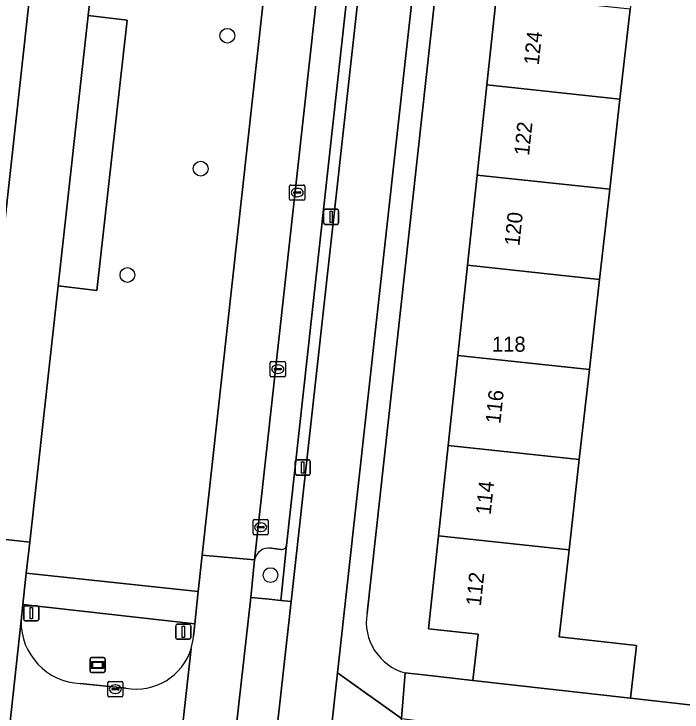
# Model space of a CAD drawing. Extents: x 161928 to 163071, y 386474 to 387428.
# Drawn here: x 162297.05 to 162341.27, y 386973.94 to 387020.12 of the extents above; entities that cross this region are included whole.
import ezdxf

# ---------------------------------------------------------------- set-up
doc = ezdxf.new("R2010")
doc.units = 0
for name, color, linetype in [('IMGEO_Berm_groen', 7, 'Continuous'), ('IMGEO_Boom', 7, 'Continuous'), ('IMGEO_Erf', 7, 'Continuous'), ('IMGEO_Fietspad_gesloten', 7, 'Continuous'), ('IMGEO_Groenvoorziening', 7, 'Continuous'), ('IMGEO_Haag', 7, 'Continuous'), ('IMGEO_Kolk', 7, 'Continuous'), ('IMGEO_Lichtmast', 7, 'Continuous'), ('IMGEO_Muur', 7, 'Continuous'), ('IMGEO_Pand', 7, 'Continuous'), ('IMGEO_Pand_nummerreeks', 7, 'Continuous'), ('IMGEO_Parkeervlak_open', 7, 'Continuous'), ('IMGEO_Rijbaan_lokaal_open', 7, 'Continuous'), ('IMGEO_Straatnaambord', 7, 'Continuous'), ('IMGEO_Verkeerseiland_groen', 7, 'Continuous'), ('IMGEO_Verkeerseiland_open', 7, 'Continuous'), ('IMGEO_Voetpad_open', 7, 'Continuous')]:
    doc.layers.add(name, color=color, linetype=linetype)

msp = doc.modelspace()

# ---------------------------------------------------------------- linework, layer by layer
at = {"layer": 'IMGEO_Berm_groen'}
msp.add_lwpolyline([(162314.145, 387128.5), (162311.81, 387107.808), (162314.374, 387107.497), (162312.248, 387088.459), (162309.685, 387088.77), (162301.966, 387020.029), (162304.536, 387019.704), (162302.547, 387001.835), (162299.988, 387002.128), (162298.102, 386985.188), (162297.872, 386983.131), (162309.248, 386981.919), (162309.501, 386984.314), (162317.157, 387053.732), (162314.56, 387054.058), (162316.518, 387071.683)], dxfattribs=at)
at = {"layer": 'IMGEO_Boom'}
for centre in [(162311.177, 387018.684), (162309.414, 387009.889), (162304.564, 387002.853), (162314.032, 386982.997)]:
    msp.add_circle(centre, 0.489, dxfattribs=at)
at = {"layer": 'IMGEO_Erf'}
for points in [[(162328.349, 387015.432), (162328.987, 387021.397), (162329.625, 387027.363), (162330.264, 387033.329), (162330.902, 387039.295), (162331.871, 387048.353), (162327.95, 387048.785), (162320.425, 386980.482)], [(162340.023, 387047.186), (162339.745, 387044.584), (162340.546, 387044.498), (162339.851, 387038.338), (162339.178, 387032.376), (162338.505, 387026.413), (162337.833, 387020.451), (162337.16, 387014.49), (162336.487, 387008.527), (162335.814, 387002.565), (162335.525, 387000), (162335.142, 386996.603), (162334.469, 386990.641), (162333.797, 386984.678), (162333.147, 386978.921), (162338.263, 386978.337), (162338.218, 386977.942), (162337.869, 386974.856), (162344.306, 386974.135)], [(162322.946, 386976.528), (162324.155, 386976.393), (162327.435, 386976.025), (162327.782, 386979.092), (162324.498, 386979.441), (162325.157, 386985.602), (162325.796, 386991.568), (162326.434, 386997.534), (162326.698, 387000), (162327.072, 387003.5), (162327.711, 387009.466), (162328.349, 387015.432)]]:
    msp.add_lwpolyline(points, dxfattribs=at)
msp.add_arc((162323.867, 386979.896), 3.492, 170.3426, 254.6991, dxfattribs=at)
at = {"layer": 'IMGEO_Fietspad_gesloten'}
for points in [[(162315.626, 386950.841), (162317.167, 386964.756), (162318.47, 386976.523), (162334.734, 387123.4), (162337.473, 387147.951), (162350.137, 387261.458), (162363.238, 387379.093), (162354.795, 387376.661)], [(162331.938, 387130.419), (162315.39, 386981.245), (162313.199, 386961.491), (162312.507, 386955.255), (162299.883, 386842.935), (162299.638, 386840.756)]]:
    msp.add_lwpolyline(points, dxfattribs=at)
at = {"layer": 'IMGEO_Groenvoorziening'}
for points in [[(162312.981, 386984.002), (162312.733, 386981.525), (162313.94, 386981.398), (162314.709, 386981.317), (162315.091, 386984.956)], [(162314.749, 386984.7), (162314.086, 386984.777)]]:
    msp.add_lwpolyline(points, dxfattribs=at)
for centre, radius, start, end in [((162314.795, 386984.995), 0.298, 261.1202, 352.5123), ((162313.93, 386983.824), 0.965, 80.6939, 169.3945)]:
    msp.add_arc(centre, radius, start, end, dxfattribs=at)
at = {"layer": 'IMGEO_Haag'}
for points in [[(162312.981, 386984.002), (162312.733, 386981.525), (162313.94, 386981.398), (162314.709, 386981.317), (162315.091, 386984.956)], [(162314.749, 386984.7), (162314.086, 386984.777)]]:
    msp.add_lwpolyline(points, dxfattribs=at)
for centre, radius, start, end in [((162314.795, 386984.995), 0.298, 261.1202, 352.5123), ((162313.93, 386983.824), 0.965, 80.6939, 169.3945)]:
    msp.add_arc(centre, radius, start, end, dxfattribs=at)
at = {"layer": 'IMGEO_Kolk'}
for p, q in [((162315.3, 387007.882), (162315.3, 387008.734)), ((162315.375, 387008.808), (162316.227, 387008.808)), ((162315.788, 387008.588), (162315.813, 387008.588)), ((162316.301, 387008.734), (162316.301, 387007.882)), ((162315.559, 387008.302), (162315.559, 387008.314)), ((162315.997, 387008.265), (162315.599, 387008.265)), ((162315.602, 387008.351), (162316, 387008.351)), ((162315.811, 387008.028), (162315.786, 387008.028)), ((162316.043, 387008.314), (162316.043, 387008.302)), ((162316.227, 387007.808), (162315.375, 387007.808)), ((162314.017, 386996.2), (162314.017, 386997.052)), ((162314.092, 386997.126), (162314.944, 386997.126)), ((162315.018, 386997.052), (162315.018, 386996.2)), ((162314.276, 386996.62), (162314.276, 386996.632)), ((162314.714, 386996.583), (162314.316, 386996.583)), ((162314.319, 386996.669), (162314.717, 386996.669)), ((162314.505, 386996.906), (162314.53, 386996.906)), ((162314.76, 386996.632), (162314.76, 386996.62)), ((162314.944, 386996.126), (162314.092, 386996.126)), ((162314.528, 386996.346), (162314.503, 386996.346)), ((162312.877, 386985.743), (162312.877, 386986.595)), ((162312.952, 386986.669), (162313.804, 386986.669)), ((162313.365, 386986.449), (162313.39, 386986.449)), ((162313.878, 386986.595), (162313.878, 386985.743)), ((162313.136, 386986.163), (162313.136, 386986.175)), ((162313.574, 386986.126), (162313.176, 386986.126)), ((162313.179, 386986.212), (162313.577, 386986.212)), ((162313.388, 386985.889), (162313.363, 386985.889)), ((162313.62, 386986.175), (162313.62, 386986.163)), ((162313.804, 386985.669), (162312.952, 386985.669)), ((162303.263, 386975.024), (162303.263, 386975.876)), ((162303.338, 386975.95), (162304.19, 386975.95)), ((162303.751, 386975.73), (162303.776, 386975.73)), ((162304.264, 386975.876), (162304.264, 386975.024)), ((162303.522, 386975.444), (162303.522, 386975.456)), ((162303.96, 386975.407), (162303.562, 386975.407)), ((162303.565, 386975.493), (162303.963, 386975.493)), ((162304.006, 386975.456), (162304.006, 386975.444)), ((162304.19, 386974.95), (162303.338, 386974.95)), ((162303.774, 386975.17), (162303.749, 386975.17))]:
    msp.add_line(p, q, dxfattribs=at)
for points in [[(162315.3, 387007.882), (162315.3, 387008.734)], [(162315.375, 387008.808), (162316.227, 387008.808)], [(162316.301, 387008.734), (162316.301, 387007.882)], [(162316.227, 387007.808), (162315.375, 387007.808)], [(162314.017, 386996.2), (162314.017, 386997.052)], [(162314.092, 386997.126), (162314.944, 386997.126)], [(162315.018, 386997.052), (162315.018, 386996.2)], [(162314.944, 386996.126), (162314.092, 386996.126)], [(162312.877, 386985.743), (162312.877, 386986.595)], [(162312.952, 386986.669), (162313.804, 386986.669)], [(162313.878, 386986.595), (162313.878, 386985.743)], [(162313.804, 386985.669), (162312.952, 386985.669)], [(162303.263, 386975.024), (162303.263, 386975.876)], [(162303.338, 386975.95), (162304.19, 386975.95)], [(162304.264, 386975.876), (162304.264, 386975.024)], [(162304.19, 386974.95), (162303.338, 386974.95)]]:
    msp.add_lwpolyline(points, dxfattribs=at)
for centre, radius, start, end in [((162315.377, 387008.732), 0.0765, 91.552, 178.448), ((162315.377, 387008.732), 0.0765, 91.552, 178.448), ((162316.225, 387008.732), 0.0765, 1.552, 88.448), ((162316.225, 387008.732), 0.0765, 1.552, 88.448), ((162315.599, 387008.311), 0.0403, 85.8775, 175.7526), ((162315.596, 387008.301), 0.0366, 178.938, 274.7102), ((162316, 387008.308), 0.043, 264.8664, 352.4533), ((162316.004, 387008.313), 0.0386, 1.7309, 96.639), ((162315.377, 387007.884), 0.0765, 181.552, 268.448), ((162315.377, 387007.884), 0.0765, 181.552, 268.448), ((162316.225, 387007.884), 0.0765, 271.552, 358.448), ((162316.225, 387007.884), 0.0765, 271.552, 358.448), ((162314.094, 386997.05), 0.0765, 91.552, 178.448), ((162314.094, 386997.05), 0.0765, 91.552, 178.448), ((162314.942, 386997.05), 0.0765, 1.552, 88.448), ((162314.942, 386997.05), 0.0765, 1.552, 88.448), ((162314.316, 386996.629), 0.0403, 85.8775, 175.7526), ((162314.313, 386996.619), 0.0366, 178.938, 274.7102), ((162314.717, 386996.626), 0.043, 264.8664, 352.4533), ((162314.721, 386996.631), 0.0386, 1.7309, 96.639), ((162314.094, 386996.202), 0.0765, 181.552, 268.448), ((162314.094, 386996.202), 0.0765, 181.552, 268.448), ((162314.942, 386996.202), 0.0765, 271.552, 358.448), ((162314.942, 386996.202), 0.0765, 271.552, 358.448), ((162312.954, 386986.593), 0.0765, 91.552, 178.448), ((162312.954, 386986.593), 0.0765, 91.552, 178.448), ((162313.802, 386986.593), 0.0765, 1.552, 88.448), ((162313.802, 386986.593), 0.0765, 1.552, 88.448), ((162313.176, 386986.172), 0.0403, 85.8775, 175.7526), ((162313.173, 386986.162), 0.0366, 178.938, 274.7102), ((162313.577, 386986.169), 0.043, 264.8664, 352.4533), ((162313.581, 386986.174), 0.0386, 1.7309, 96.639), ((162312.954, 386985.745), 0.0765, 181.552, 268.448), ((162312.954, 386985.745), 0.0765, 181.552, 268.448), ((162313.802, 386985.745), 0.0765, 271.552, 358.448), ((162313.802, 386985.745), 0.0765, 271.552, 358.448), ((162303.34, 386975.874), 0.0765, 91.552, 178.448), ((162303.34, 386975.874), 0.0765, 91.552, 178.448), ((162304.188, 386975.874), 0.0765, 1.552, 88.448), ((162304.188, 386975.874), 0.0765, 1.552, 88.448), ((162303.562, 386975.453), 0.0403, 85.8775, 175.7526), ((162303.559, 386975.443), 0.0366, 178.938, 274.7102), ((162303.963, 386975.45), 0.043, 264.8664, 352.4533), ((162303.967, 386975.455), 0.0386, 1.7309, 96.639), ((162303.34, 386975.026), 0.0765, 181.552, 268.448), ((162303.34, 386975.026), 0.0765, 181.552, 268.448), ((162304.188, 386975.026), 0.0765, 271.552, 358.448), ((162304.188, 386975.026), 0.0765, 271.552, 358.448)]:
    msp.add_arc(centre, radius, start, end, dxfattribs=at)
for centre, major_axis, ratio, start_param, end_param in [((162315.787, 387008.308), (-0.387, 0.002), 0.722429, 4.712389, 7.853982), ((162315.812, 387008.308), (-0.39, 0.002), 0.717154, 1.570796, 4.712389), ((162314.504, 386996.626), (-0.387, 0.002), 0.722429, 4.712389, 7.853982), ((162314.529, 386996.626), (-0.39, 0.002), 0.717154, 1.570796, 4.712389), ((162313.364, 386986.169), (-0.387, 0.002), 0.722429, 4.712389, 7.853982), ((162313.389, 386986.169), (-0.39, 0.002), 0.717154, 1.570796, 4.712389), ((162303.75, 386975.45), (-0.387, 0.002), 0.722429, 4.712389, 7.853982), ((162303.775, 386975.45), (-0.39, 0.002), 0.717154, 1.570796, 4.712389)]:
    msp.add_ellipse(centre, major_axis=major_axis, ratio=ratio, start_param=start_param, end_param=end_param, dxfattribs=at)
at = {"layer": 'IMGEO_Lichtmast'}
for p, q in [((162317.551, 387006.304), (162317.551, 387007.104)), ((162317.551, 387007.104), (162317.551, 387006.304)), ((162317.651, 387007.204), (162318.441, 387007.204)), ((162318.441, 387007.204), (162317.651, 387007.204)), ((162318.541, 387007.104), (162318.541, 387006.304)), ((162318.541, 387006.304), (162318.541, 387007.104)), ((162318.441, 387006.204), (162317.651, 387006.204)), ((162317.651, 387006.204), (162318.441, 387006.204)), ((162315.675, 386989.718), (162315.675, 386990.518)), ((162315.675, 386990.518), (162315.675, 386989.718)), ((162315.775, 386990.618), (162316.565, 386990.618)), ((162316.565, 386990.618), (162315.775, 386990.618)), ((162316.665, 386990.518), (162316.665, 386989.718)), ((162316.665, 386989.718), (162316.665, 386990.518)), ((162316.565, 386989.618), (162315.775, 386989.618)), ((162315.775, 386989.618), (162316.565, 386989.618)), ((162297.7, 386980.069), (162297.7, 386980.869)), ((162297.7, 386980.869), (162297.7, 386980.069)), ((162297.8, 386980.969), (162298.59, 386980.969)), ((162298.59, 386980.969), (162297.8, 386980.969)), ((162298.69, 386980.869), (162298.69, 386980.069)), ((162298.69, 386980.069), (162298.69, 386980.869)), ((162298.59, 386979.969), (162297.8, 386979.969)), ((162297.8, 386979.969), (162298.59, 386979.969)), ((162307.763, 386978.849), (162307.763, 386979.649)), ((162307.763, 386979.649), (162307.763, 386978.849)), ((162307.863, 386979.749), (162308.653, 386979.749)), ((162308.653, 386979.749), (162307.863, 386979.749)), ((162308.753, 386979.649), (162308.753, 386978.849)), ((162308.753, 386978.849), (162308.753, 386979.649)), ((162308.653, 386978.749), (162307.863, 386978.749)), ((162307.863, 386978.749), (162308.653, 386978.749))]:
    msp.add_line(p, q, dxfattribs=at)
for points in [[(162317.971, 387007.079), (162318.121, 387007.079), (162318.121, 387006.329), (162317.971, 387006.329), (162317.971, 387007.079)], [(162316.095, 386990.493), (162316.245, 386990.493), (162316.245, 386989.743), (162316.095, 386989.743), (162316.095, 386990.493)], [(162298.12, 386980.844), (162298.27, 386980.844), (162298.27, 386980.094), (162298.12, 386980.094), (162298.12, 386980.844)], [(162308.183, 386979.624), (162308.333, 386979.624), (162308.333, 386978.874), (162308.183, 386978.874), (162308.183, 386979.624)]]:
    msp.add_lwpolyline(points, dxfattribs=at)
for centre, start, end in [((162317.651, 387007.104), 90, 180), ((162317.651, 387007.104), 90, 180), ((162318.441, 387007.104), 0, 90), ((162318.441, 387007.104), 360, 90), ((162317.651, 387006.304), 180, 270), ((162317.651, 387006.304), 180, 270), ((162318.441, 387006.304), 270, 0), ((162318.441, 387006.304), 270, 0), ((162315.775, 386990.518), 90, 180), ((162315.775, 386990.518), 90, 180), ((162316.565, 386990.518), 0, 90), ((162316.565, 386990.518), 360, 90), ((162315.775, 386989.718), 180, 270), ((162315.775, 386989.718), 180, 270), ((162316.565, 386989.718), 270, 0), ((162316.565, 386989.718), 270, 0), ((162297.8, 386980.869), 90, 180), ((162297.8, 386980.869), 90, 180), ((162298.59, 386980.869), 0, 90), ((162298.59, 386980.869), 360, 90), ((162297.8, 386980.069), 180, 270), ((162297.8, 386980.069), 180, 270), ((162298.59, 386980.069), 270, 0), ((162298.59, 386980.069), 270, 0), ((162307.863, 386979.649), 90, 180), ((162307.863, 386979.649), 90, 180), ((162308.653, 386979.649), 0, 90), ((162308.653, 386979.649), 360, 90), ((162307.863, 386978.849), 180, 270), ((162307.863, 386978.849), 180, 270), ((162308.653, 386978.849), 270, 0), ((162308.653, 386978.849), 270, 0)]:
    msp.add_arc(centre, 0.1, start, end, dxfattribs=at)
at = {"layer": 'IMGEO_Muur'}
msp.add_lwpolyline([(162344.306, 386974.135), (162337.869, 386974.856)], dxfattribs=at)
at = {"layer": 'IMGEO_Pand'}
for points in [[(162328.987, 387021.397), (162328.349, 387015.432), (162337.16, 387014.49), (162337.833, 387020.451)], [(162328.349, 387015.432), (162327.711, 387009.466), (162336.487, 387008.527), (162337.16, 387014.49)], [(162327.711, 387009.466), (162327.072, 387003.5), (162335.814, 387002.565), (162336.487, 387008.527)], [(162327.072, 387003.5), (162326.698, 387000), (162326.434, 386997.534), (162335.142, 386996.603), (162335.525, 387000), (162335.814, 387002.565)], [(162334.469, 386990.641), (162335.142, 386996.603), (162326.434, 386997.534), (162325.796, 386991.568)], [(162325.796, 386991.568), (162325.157, 386985.602), (162333.797, 386984.678), (162334.469, 386990.641)], [(162337.869, 386974.856), (162338.218, 386977.942), (162338.263, 386978.337), (162333.147, 386978.921), (162333.797, 386984.678), (162325.157, 386985.602), (162324.498, 386979.441), (162327.782, 386979.092), (162327.435, 386976.025)]]:
    msp.add_lwpolyline(points, close=True, dxfattribs=at)
at = {"layer": 'IMGEO_Parkeervlak_open'}
for points in [[(162322.979, 387074.695), (162312.981, 386984.002)], [(162315.091, 386984.956), (162324.82, 387073.293)], [(162294.227, 386986.475), (162295.968, 387002.165), (162298.15, 387021.823)], [(162314.086, 386984.777), (162314.749, 386984.7)]]:
    msp.add_lwpolyline(points, dxfattribs=at)
msp.add_lwpolyline([(162299.988, 387002.128), (162302.547, 387001.835), (162304.536, 387019.704), (162301.966, 387020.029)], close=True, dxfattribs=at)
for centre, radius, start, end in [((162314.795, 386984.995), 0.298, 261.1202, 352.5123), ((162313.93, 386983.824), 0.965, 80.6939, 169.3945)]:
    msp.add_arc(centre, radius, start, end, dxfattribs=at)
at = {"layer": 'IMGEO_Rijbaan_lokaal_open'}
for points in [[(162325.328, 387127.246), (162319.101, 387071.379), (162317.157, 387053.732), (162309.501, 386984.314), (162312.981, 386984.002), (162322.979, 387074.695), (162323.101, 387075.776), (162325.003, 387092.654), (162328.188, 387121.385), (162328.401, 387123.299), (162329.441, 387132.676), (162329.769, 387135.676)], [(162298.5, 387024.808), (162298.15, 387021.823), (162295.968, 387002.165), (162294.227, 386986.475), (162294.124, 386985.61), (162298.102, 386985.188), (162299.988, 387002.128), (162301.966, 387020.029), (162309.685, 387088.77), (162311.81, 387107.808), (162314.145, 387128.5)], [(162297.521, 386979.992), (162297.64, 386981.057), (162297.872, 386983.131), (162298.102, 386985.188), (162294.124, 386985.61), (162293.953, 386984.174), (162293.88, 386983.557), (162293.606, 386981.211), (162291.669, 386963.876), (162291.491, 386961.884), (162295.462, 386961.436), (162295.85, 386964.979)], [(162312.733, 386981.525), (162312.981, 386984.002), (162309.501, 386984.314), (162309.248, 386981.919), (162309.023, 386979.78), (162308.935, 386978.95)], [(162308.782, 386978.148), (162307.286, 386964.619), (162307.254, 386964.155), (162306.752, 386959.631), (162310.198, 386959.221), (162310.238, 386959.576), (162310.505, 386961.775), (162312.733, 386981.525)], [(162297.521, 386979.992), (162296.005, 386966.181)], [(162296.005, 386966.181), (162297.521, 386979.992)], [(162307.286, 386964.619), (162308.782, 386978.148)], [(162304.448, 386975.519), (162301.446, 386975.825)]]:
    msp.add_lwpolyline(points, dxfattribs=at)
for centre, radius, start, end in [((162301.617, 386979.918), 4.096, 178.9635, 267.6105), ((162305.126, 386979.261), 3.821, 343.0666, 355.332), ((162305.143, 386979.26), 3.805, 259.471, 343.0109)]:
    msp.add_arc(centre, radius, start, end, dxfattribs=at)
at = {"layer": 'IMGEO_Straatnaambord'}
for p, q in [((162302.191, 386977.551), (162302.981, 386977.551)), ((162302.981, 386977.551), (162302.191, 386977.551)), ((162302.091, 386976.651), (162302.091, 386977.451)), ((162302.091, 386977.451), (162302.091, 386976.651)), ((162303.081, 386977.451), (162303.081, 386976.651)), ((162303.081, 386976.651), (162303.081, 386977.451)), ((162302.981, 386976.551), (162302.191, 386976.551)), ((162302.191, 386976.551), (162302.981, 386976.551))]:
    msp.add_line(p, q, dxfattribs=at)
for points in [[(162302.192, 386977.283), (162302.98, 386977.283), (162302.98, 386976.819), (162302.192, 386976.819), (162302.192, 386977.283)], [(162302.257, 386977.218), (162302.257, 386976.884), (162302.915, 386976.884), (162302.915, 386977.218), (162302.257, 386977.218)]]:
    msp.add_lwpolyline(points, dxfattribs=at)
for centre, start, end in [((162302.191, 386977.451), 90, 180), ((162302.191, 386977.451), 90, 180), ((162302.981, 386977.451), 0, 90), ((162302.981, 386977.451), 360, 90), ((162302.191, 386976.651), 180, 270), ((162302.191, 386976.651), 180, 270), ((162302.981, 386976.651), 270, 0), ((162302.981, 386976.651), 270, 0)]:
    msp.add_arc(centre, 0.1, start, end, dxfattribs=at)
at = {"layer": 'IMGEO_Verkeerseiland_groen'}
for points in [[(162308.935, 386978.95), (162309.023, 386979.78), (162297.64, 386981.057), (162297.521, 386979.992)], [(162301.446, 386975.825), (162304.448, 386975.519)]]:
    msp.add_lwpolyline(points, dxfattribs=at)
for centre, radius, start, end in [((162301.617, 386979.918), 4.096, 178.9635, 267.6105), ((162305.126, 386979.261), 3.821, 343.0666, 355.332), ((162305.143, 386979.26), 3.805, 259.471, 343.0109)]:
    msp.add_arc(centre, radius, start, end, dxfattribs=at)
at = {"layer": 'IMGEO_Verkeerseiland_open'}
msp.add_lwpolyline([(162324.82, 387073.293), (162315.091, 386984.956), (162314.709, 386981.317), (162315.39, 386981.245), (162331.938, 387130.419)], dxfattribs=at)
at = {"layer": 'IMGEO_Voetpad_open'}
for points in [[(162363.238, 387379.093), (162350.137, 387261.458), (162337.473, 387147.951), (162334.734, 387123.4), (162318.47, 386976.523), (162322.698, 386973.515), (162322.946, 386976.528)], [(162320.425, 386980.482), (162327.95, 387048.785), (162328.119, 387050.323), (162330.948, 387075.999)], [(162350.757, 386973.412), (162345.562, 386973.994), (162344.306, 386974.135), (162337.869, 386974.856), (162327.435, 386976.025), (162324.155, 386976.393), (162322.946, 386976.528), (162322.698, 386973.515), (162323.738, 386973.385), (162328.736, 386972.812), (162345.485, 386971.026), (162348.916, 386970.641), (162362.412, 386969.03), (162365.074, 386968.71), (162367.512, 386968.436)]]:
    msp.add_lwpolyline(points, dxfattribs=at)
for points in [[(162309.248, 386981.919), (162297.872, 386983.131), (162297.64, 386981.057), (162309.023, 386979.78)], [(162315.39, 386981.245), (162314.709, 386981.317), (162313.94, 386981.398), (162312.733, 386981.525), (162310.505, 386961.775), (162311.722, 386961.647), (162312.452, 386961.57), (162313.199, 386961.491)], [(162322.698, 386973.515), (162318.47, 386976.523), (162317.167, 386964.756), (162321.767, 386965.569)]]:
    msp.add_lwpolyline(points, close=True, dxfattribs=at)
msp.add_arc((162323.867, 386979.896), 3.492, 170.3426, 254.6991, dxfattribs=at)

# ---------------------------------------------------------------- texts
at = {"layer": 'IMGEO_Pand_nummerreeks'}
for s, rotation, p in [('124', 83.8936, (162331.783, 387016.706)), ('122', 83.8936, (162331.142, 387010.72)), ('120', 83.8936, (162330.503, 387004.743)), ('116', 83.8924, (162329.245, 386992.981)), ('114', 83.8924, (162328.6, 386986.95)), ('112', 83.8924, (162327.954, 386980.915))]:
    msp.add_text(s, height=1, rotation=rotation, dxfattribs=at).set_placement(p)
msp.add_text('118', height=1, dxfattribs=at).set_placement((162328.688, 386997.777))

doc.saveas('drawing.dxf')
